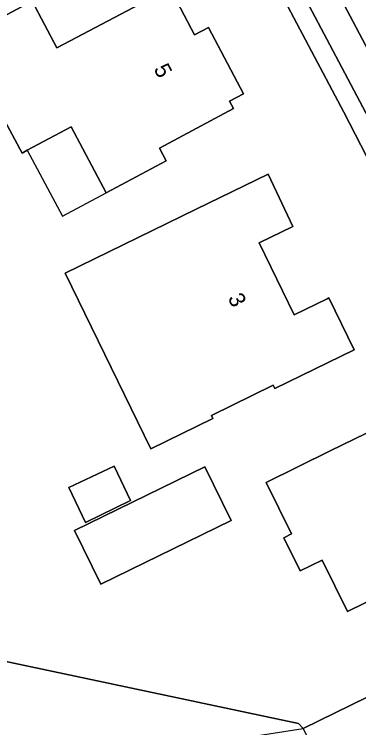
# Model space of a CAD drawing. Extents: x 160455 to 162082, y 388339 to 389736.
# Drawn here: x 160681.01 to 160702.52, y 389039.61 to 389084.17 of the extents above; entities that cross this region are included whole.
import ezdxf

# ---------------------------------------------------------------- set-up
doc = ezdxf.new("R2010")
doc.units = 0
for name, color, linetype in [('IMGEO_Erf', 7, 'Continuous'), ('IMGEO_Groenvoorziening', 7, 'Continuous'), ('IMGEO_Pand', 7, 'Continuous'), ('IMGEO_Pand_nummerreeks', 7, 'Continuous'), ('IMGEO_Pand_overbouw', 7, 'Continuous'), ('IMGEO_Parkeervlak_open', 7, 'Continuous'), ('IMGEO_Rijbaan_lokaal_gesloten', 7, 'Continuous'), ('IMGEO_Voetpad_open', 7, 'Continuous')]:
    doc.layers.add(name, color=color, linetype=linetype)

msp = doc.modelspace()

# ---------------------------------------------------------------- linework, layer by layer
at = {"layer": 'IMGEO_Erf'}
for points in [[(160631.304, 389134.452), (160635.49, 389126.227), (160661.981, 389074.172), (160677.134, 389044.454), (160698.752, 389039.86), (160699.042, 389039.553), (160715.037, 389047.378)], [(160715.497, 389049.443), (160715.59, 389049.493), (160705.696, 389069.922), (160703.712, 389073.937), (160701.581, 389078.055), (160687.433, 389104.792)]]:
    msp.add_lwpolyline(points, dxfattribs=at)
for points in [[(160688.447, 389084.586), (160690.743, 389085.803), (160692.268, 389082.875), (160693.145, 389083.341), (160695.329, 389079.201), (160694.457, 389078.736), (160694.701, 389078.278), (160690.074, 389075.811), (160690.497, 389075.017), (160686.752, 389073.02), (160684.557, 389077.136), (160681.819, 389075.676), (160681.491, 389075.501), (160680.274, 389077.783), (160674.114, 389074.499), (160671.515, 389079.372), (160677.681, 389082.639), (160682.122, 389084.991), (160683.661, 389082.063)], [(160692.369, 389071.992), (160696.861, 389074.186), (160698.396, 389070.922), (160696.289, 389069.892), (160698.487, 389065.395), (160700.542, 389066.399), (160700.646, 389066.45), (160702.23, 389063.217), (160697.283, 389060.801), (160697.182, 389061.008), (160693.314, 389059.118), (160693.415, 389058.911), (160689.539, 389057.018), (160684.179, 389067.991)], [(160700.731, 389056.893), (160705.219, 389059.096), (160707.239, 389054.997), (160709.412, 389050.587), (160701.805, 389046.867), (160700.23, 389050.075), (160698.85, 389049.397), (160697.83, 389051.476), (160698.313, 389051.713), (160696.734, 389054.93)], [(160684.421, 389054.606), (160687.251, 389055.951), (160688.271, 389053.803), (160685.457, 389052.427)], [(160692.906, 389055.904), (160694.545, 389052.554), (160686.416, 389048.577), (160684.777, 389051.927)]]:
    msp.add_lwpolyline(points, close=True, dxfattribs=at)
at = {"layer": 'IMGEO_Groenvoorziening'}
msp.add_lwpolyline([(160699.042, 389039.553), (160698.752, 389039.86), (160677.134, 389044.454), (160668.93, 389041.037), (160672.353, 389034.231), (160678.648, 389036.386)], close=True, dxfattribs=at)
at = {"layer": 'IMGEO_Pand'}
for points in [[(160694.701, 389078.278), (160694.457, 389078.736), (160695.329, 389079.201), (160693.145, 389083.341), (160692.268, 389082.875), (160690.743, 389085.803), (160688.447, 389084.586), (160683.661, 389082.063), (160682.122, 389084.991), (160677.681, 389082.639), (160671.515, 389079.372), (160674.114, 389074.499), (160680.274, 389077.783), (160681.491, 389075.501), (160681.819, 389075.676), (160684.557, 389077.136), (160686.752, 389073.02), (160690.497, 389075.017), (160690.074, 389075.811)], [(160700.542, 389066.399), (160698.487, 389065.395), (160696.289, 389069.892), (160698.396, 389070.922), (160696.861, 389074.186), (160692.369, 389071.992), (160684.179, 389067.991), (160689.539, 389057.018), (160693.415, 389058.911), (160693.314, 389059.118), (160697.182, 389061.008), (160697.283, 389060.801), (160702.23, 389063.217), (160700.646, 389066.45)], [(160707.239, 389054.997), (160705.219, 389059.096), (160700.731, 389056.893), (160696.734, 389054.93), (160698.313, 389051.713), (160697.83, 389051.476), (160698.85, 389049.397), (160700.23, 389050.075), (160701.805, 389046.867), (160709.412, 389050.587)], [(160684.421, 389054.606), (160685.457, 389052.427), (160688.271, 389053.803), (160687.251, 389055.951)], [(160686.416, 389048.577), (160694.545, 389052.554), (160692.906, 389055.904), (160684.777, 389051.927)]]:
    msp.add_lwpolyline(points, close=True, dxfattribs=at)
at = {"layer": 'IMGEO_Pand_overbouw'}
msp.add_lwpolyline([(160684.014, 389071.56), (160686.752, 389073.02), (160684.557, 389077.136), (160681.819, 389075.676)], close=True, dxfattribs=at)
at = {"layer": 'IMGEO_Parkeervlak_open'}
msp.add_lwpolyline([(160698.893, 389089.881), (160697.171, 389088.966), (160703.333, 389077.308), (160705.064, 389078.212), (160702.17, 389083.695)], close=True, dxfattribs=at)
at = {"layer": 'IMGEO_Rijbaan_lokaal_gesloten'}
msp.add_lwpolyline([(160677.483, 389130.318), (160681.399, 389122.914), (160684.135, 389117.759), (160685.776, 389114.667), (160686.111, 389114.036), (160689.973, 389106.689), (160690.278, 389106.114), (160691.923, 389103.017), (160696.121, 389095.113), (160697.262, 389092.96), (160698.893, 389089.881), (160702.17, 389083.695), (160705.064, 389078.212), (160705.723, 389076.964), (160706.64, 389075.087), (160708.736, 389070.801), (160711.41, 389065.397), (160712.595, 389063.003), (160712.953, 389062.269), (160717.338, 389053.28), (160717.707, 389053.473), (160718.144, 389052.583)], dxfattribs=at)
at = {"layer": 'IMGEO_Voetpad_open'}
for points in [[(160654.014, 389168.158), (160653.854, 389168.079), (160655.393, 389165.23), (160655.489, 389165.053), (160665.928, 389145.4), (160673.051, 389131.978), (160687.433, 389104.792), (160701.581, 389078.055), (160703.712, 389073.937), (160705.696, 389069.922), (160715.59, 389049.493), (160715.497, 389049.443)], [(160718.144, 389052.583), (160717.707, 389053.473), (160717.338, 389053.28), (160715.639, 389052.478), (160711.199, 389061.393), (160709.663, 389064.517), (160704.911, 389074.21), (160703.333, 389077.308), (160697.171, 389088.966), (160695.556, 389092.056), (160690.236, 389102.105), (160688.598, 389105.17), (160684.057, 389113.77)], [(160715.037, 389047.378), (160699.042, 389039.553), (160701.076, 389035.437), (160702.958, 389036.375), (160714.541, 389042.026)]]:
    msp.add_lwpolyline(points, dxfattribs=at)

# ---------------------------------------------------------------- texts
at = {"layer": 'IMGEO_Pand_nummerreeks'}
for s, rotation, p in [('5', 297.7424, (160689.69, 389080.758)), ('3', 296.048, (160694.321, 389066.451))]:
    msp.add_text(s, height=1, rotation=rotation, dxfattribs=at).set_placement(p)

doc.saveas('drawing.dxf')
